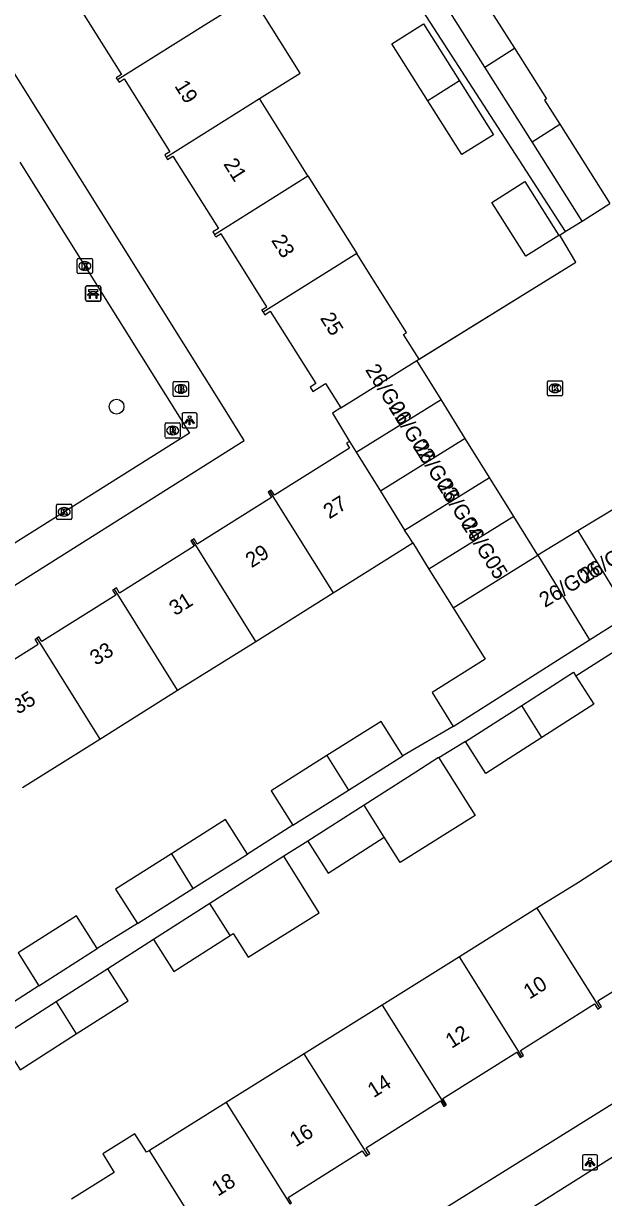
# Model space of a CAD drawing. Extents: x 160077 to 160945, y 386481 to 387498.
# Drawn here: x 160361.9 to 160400.2, y 386979.2 to 387056.8 of the extents above; entities that cross this region are included whole.
import ezdxf

# ---------------------------------------------------------------- set-up
doc = ezdxf.new("R2010")
doc.units = 0
for name, color, linetype in [('IMGEO_Bank', 7, 'Continuous'), ('IMGEO_Boom', 7, 'Continuous'), ('IMGEO_Brandkraan', 7, 'Continuous'), ('IMGEO_Kolk', 7, 'Continuous'), ('IMGEO_Lichtpunt', 7, 'Continuous'), ('IMGEO_Muur', 7, 'Continuous'), ('IMGEO_Pand', 7, 'Continuous'), ('IMGEO_Pand_nummerreeks', 7, 'Continuous'), ('IMGEO_Rijbaan_lokaal_open', 7, 'Continuous'), ('IMGEO_Rioolput', 7, 'Continuous'), ('IMGEO_Voetpad_open', 7, 'Continuous')]:
    doc.layers.add(name, color=color, linetype=linetype)

msp = doc.modelspace()

# ---------------------------------------------------------------- linework, layer by layer
at = {"layer": 'IMGEO_Bank'}
for p, q in [((160365.998, 387038.491), (160365.998, 387039.332)), ((160365.998, 387039.332), (160365.998, 387038.491)), ((160366.073, 387039.416), (160366.914, 387039.416)), ((160366.914, 387039.416), (160366.073, 387039.416)), ((160366.695, 387038.814), (160366.302, 387038.814)), ((160366.307, 387038.922), (160366.307, 387039.028)), ((160366.351, 387039.028), (160366.351, 387038.922)), ((160366.639, 387039.034), (160366.357, 387039.034)), ((160366.357, 387038.916), (160366.639, 387038.916)), ((160366.645, 387038.922), (160366.645, 387039.028)), ((160366.689, 387039.028), (160366.689, 387038.922)), ((160366.998, 387039.341), (160366.998, 387038.5)), ((160366.998, 387038.5), (160366.998, 387039.341)), ((160366.923, 387038.416), (160366.082, 387038.416)), ((160366.082, 387038.416), (160366.923, 387038.416))]:
    msp.add_line(p, q, dxfattribs=at)
for points in [[(160366.245, 387038.814), (160366.103, 387038.814), (160366.215, 387038.916), (160366.301, 387038.916)], [(160366.301, 387039.034), (160366.215, 387039.034), (160366.215, 387039.195), (160366.778, 387039.195), (160366.778, 387039.034), (160366.695, 387039.034)], [(160366.295, 387038.807), (160366.295, 387038.6), (160366.252, 387038.6), (160366.252, 387038.807)], [(160366.695, 387038.916), (160366.778, 387038.916), (160366.89, 387038.814), (160366.751, 387038.814)], [(160366.745, 387038.807), (160366.745, 387038.6), (160366.701, 387038.6), (160366.701, 387038.807)]]:
    msp.add_lwpolyline(points, dxfattribs=at)
for centre, radius, start, end in [((160366.076, 387039.338), 0.0779, 92.4484, 184.28452), ((160366.076, 387039.338), 0.0779, 92.4484, 184.28452), ((160366.245, 387038.807), 0.00671, 2.89567, 87.10433), ((160366.302, 387038.807), 0.00671, 92.89567, 177.10433), ((160366.3, 387039.027), 0.00671, 2.89567, 87.10433), ((160366.3, 387038.923), 0.00671, 272.89567, 357.10433), ((160366.357, 387039.027), 0.00671, 92.89567, 177.10433), ((160366.357, 387038.923), 0.00671, 182.89567, 267.10433), ((160366.639, 387039.027), 0.00671, 2.89567, 87.10433), ((160366.639, 387038.923), 0.00671, 272.89567, 357.10433), ((160366.696, 387039.027), 0.00671, 92.89567, 177.10433), ((160366.696, 387038.923), 0.00671, 182.89567, 267.10433), ((160366.694, 387038.807), 0.00671, 2.89567, 87.10433), ((160366.751, 387038.807), 0.00671, 92.89567, 177.10433), ((160366.92, 387039.338), 0.0779, 2.4484, 94.28452), ((160366.92, 387039.338), 0.0779, 2.4484, 94.28452), ((160366.076, 387038.494), 0.0779, 182.4484, 274.28452), ((160366.076, 387038.494), 0.0779, 182.4484, 274.28452), ((160366.92, 387038.494), 0.0779, 272.4484, 4.28452), ((160366.92, 387038.494), 0.0779, 272.4484, 4.28452)]:
    msp.add_arc(centre, radius, start, end, dxfattribs=at)
at = {"layer": 'IMGEO_Boom'}
msp.add_circle((160368.039, 387031.441), 0.489, dxfattribs=at)
at = {"layer": 'IMGEO_Brandkraan'}
for p, q in [((160371.793, 387032.186), (160371.793, 387033.038)), ((160371.868, 387033.112), (160372.72, 387033.112)), ((160372.281, 387032.892), (160372.306, 387032.892)), ((160372.794, 387033.038), (160372.794, 387032.186)), ((160372.72, 387032.112), (160371.868, 387032.112)), ((160372.304, 387032.332), (160372.279, 387032.332))]:
    msp.add_line(p, q, dxfattribs=at)
for points in [[(160371.793, 387032.186), (160371.793, 387033.038)], [(160371.868, 387033.112), (160372.72, 387033.112)], [(160372.141, 387032.812), (160372.141, 387032.412), (160372.354, 387032.412)], [(160372.372, 387032.812), (160372.141, 387032.812)], [(160372.32, 387032.731), (160372.266, 387032.731), (160372.266, 387032.655)], [(160372.266, 387032.655), (160372.319, 387032.655)], [(160372.328, 387032.579), (160372.266, 387032.579), (160372.266, 387032.498)], [(160372.794, 387033.038), (160372.794, 387032.186)], [(160372.72, 387032.112), (160371.868, 387032.112)], [(160372.266, 387032.498), (160372.328, 387032.498)]]:
    msp.add_lwpolyline(points, dxfattribs=at)
for centre, radius, start, end in [((160371.87, 387033.036), 0.0765, 91.55205, 178.44795), ((160371.87, 387033.036), 0.0765, 91.55205, 178.44795), ((160372.321, 387032.693), 0.0379, 267.82845, 90.93552), ((160372.329, 387032.538), 0.0404, 269.87594, 90.50774), ((160372.376, 387032.667), 0.145, 59.4692, 91.53667), ((160372.401, 387032.714), 0.0922, 285.51372, 58.15012), ((160372.406, 387032.522), 0.105, 301.31148, 78.98903), ((160372.718, 387033.036), 0.0765, 1.55205, 88.44795), ((160372.718, 387033.036), 0.0765, 1.55205, 88.44795), ((160371.87, 387032.188), 0.0765, 181.55205, 268.44795), ((160371.87, 387032.188), 0.0765, 181.55205, 268.44795), ((160372.36, 387032.663), 0.251, 268.66757, 293.53466), ((160372.718, 387032.188), 0.0765, 271.55205, 358.44795), ((160372.718, 387032.188), 0.0765, 271.55205, 358.44795)]:
    msp.add_arc(centre, radius, start, end, dxfattribs=at)
for centre, major_axis, ratio, start_param, end_param in [((160372.28, 387032.612), (-0.387, 0.002), 0.722429, 4.712389, 7.853982), ((160372.305, 387032.612), (-0.39, 0.002), 0.717154, 1.570796, 4.712389)]:
    msp.add_ellipse(centre, major_axis=major_axis, ratio=ratio, start_param=start_param, end_param=end_param, dxfattribs=at)
at = {"layer": 'IMGEO_Kolk'}
for p, q in [((160365.446, 387040.309), (160365.446, 387041.161)), ((160365.521, 387041.235), (160366.373, 387041.235)), ((160366.447, 387041.161), (160366.447, 387040.309)), ((160365.957, 387040.455), (160365.932, 387040.455)), ((160365.934, 387041.015), (160365.959, 387041.015)), ((160366.373, 387040.235), (160365.521, 387040.235)), ((160396.536, 387032.228), (160396.536, 387033.08)), ((160396.611, 387033.154), (160397.463, 387033.154)), ((160397.024, 387032.934), (160397.049, 387032.934)), ((160397.537, 387033.08), (160397.537, 387032.228)), ((160397.463, 387032.154), (160396.611, 387032.154)), ((160397.047, 387032.374), (160397.022, 387032.374)), ((160364.075, 387024.062), (160364.075, 387024.914)), ((160364.15, 387024.988), (160365.002, 387024.988)), ((160365.076, 387024.914), (160365.076, 387024.062)), ((160364.586, 387024.208), (160364.561, 387024.208)), ((160364.563, 387024.768), (160364.588, 387024.768)), ((160365.002, 387023.988), (160364.15, 387023.988))]:
    msp.add_line(p, q, dxfattribs=at)
for points in [[(160365.446, 387040.309), (160365.446, 387041.161)], [(160365.521, 387041.235), (160366.373, 387041.235)], [(160366.447, 387041.161), (160366.447, 387040.309)], [(160365.767, 387040.935), (160365.89, 387040.935), (160365.89, 387040.784), (160366.02, 387040.935), (160366.184, 387040.935), (160366.038, 387040.784), (160366.191, 387040.535), (160366.039, 387040.535), (160365.954, 387040.699), (160365.89, 387040.632), (160365.89, 387040.535), (160365.767, 387040.535), (160365.767, 387040.935)], [(160366.373, 387040.235), (160365.521, 387040.235)], [(160396.536, 387032.228), (160396.536, 387033.08)], [(160396.611, 387033.154), (160397.463, 387033.154)], [(160396.857, 387032.854), (160396.98, 387032.854), (160396.98, 387032.703), (160397.11, 387032.854), (160397.274, 387032.854), (160397.128, 387032.703), (160397.281, 387032.454), (160397.129, 387032.454), (160397.044, 387032.618), (160396.98, 387032.551), (160396.98, 387032.454), (160396.857, 387032.454), (160396.857, 387032.854)], [(160397.537, 387033.08), (160397.537, 387032.228)], [(160397.463, 387032.154), (160396.611, 387032.154)], [(160364.075, 387024.062), (160364.075, 387024.914)], [(160364.15, 387024.988), (160365.002, 387024.988)], [(160365.076, 387024.914), (160365.076, 387024.062)], [(160364.396, 387024.688), (160364.519, 387024.688), (160364.519, 387024.537), (160364.649, 387024.688), (160364.813, 387024.688), (160364.667, 387024.537), (160364.82, 387024.288), (160364.668, 387024.288), (160364.583, 387024.452), (160364.519, 387024.385), (160364.519, 387024.288), (160364.396, 387024.288), (160364.396, 387024.688)], [(160365.002, 387023.988), (160364.15, 387023.988)]]:
    msp.add_lwpolyline(points, dxfattribs=at)
for centre, start, end in [((160365.523, 387041.159), 91.55205, 178.44795), ((160365.523, 387041.159), 91.55205, 178.44795), ((160366.371, 387041.159), 1.55205, 88.44795), ((160366.371, 387041.159), 1.55205, 88.44795), ((160365.523, 387040.311), 181.55205, 268.44795), ((160365.523, 387040.311), 181.55205, 268.44795), ((160366.371, 387040.311), 271.55205, 358.44795), ((160366.371, 387040.311), 271.55205, 358.44795), ((160396.613, 387033.078), 91.55205, 178.44795), ((160396.613, 387033.078), 91.55205, 178.44795), ((160397.461, 387033.078), 1.55205, 88.44795), ((160397.461, 387033.078), 1.55205, 88.44795), ((160396.613, 387032.23), 181.55205, 268.44795), ((160396.613, 387032.23), 181.55205, 268.44795), ((160397.461, 387032.23), 271.55205, 358.44795), ((160397.461, 387032.23), 271.55205, 358.44795), ((160364.152, 387024.912), 91.55205, 178.44795), ((160364.152, 387024.912), 91.55205, 178.44795), ((160365, 387024.912), 1.55205, 88.44795), ((160365, 387024.912), 1.55205, 88.44795), ((160364.152, 387024.064), 181.55205, 268.44795), ((160364.152, 387024.064), 181.55205, 268.44795), ((160365, 387024.064), 271.55205, 358.44795), ((160365, 387024.064), 271.55205, 358.44795)]:
    msp.add_arc(centre, 0.0765, start, end, dxfattribs=at)
for centre, major_axis, ratio, start_param, end_param in [((160365.933, 387040.735), (-0.387, 0.002), 0.722429, 4.712389, 7.853982), ((160365.958, 387040.735), (-0.39, 0.002), 0.717154, 1.570796, 4.712389), ((160397.023, 387032.654), (-0.387, 0.002), 0.722429, 4.712389, 7.853982), ((160397.048, 387032.654), (-0.39, 0.002), 0.717154, 1.570796, 4.712389), ((160364.562, 387024.488), (-0.387, 0.002), 0.722429, 4.712389, 7.853982), ((160364.587, 387024.488), (-0.39, 0.002), 0.717154, 1.570796, 4.712389)]:
    msp.add_ellipse(centre, major_axis=major_axis, ratio=ratio, start_param=start_param, end_param=end_param, dxfattribs=at)
at = {"layer": 'IMGEO_Lichtpunt'}
for p, q in [((160373.271, 387031.038), (160372.463, 387031.038)), ((160373.271, 387031.038), (160372.463, 387031.038)), ((160372.369, 387030.943), (160372.369, 387030.136)), ((160372.369, 387030.943), (160372.369, 387030.136)), ((160373.365, 387030.136), (160373.365, 387030.943)), ((160373.365, 387030.136), (160373.365, 387030.943)), ((160372.463, 387030.042), (160373.271, 387030.042)), ((160372.463, 387030.042), (160373.271, 387030.042)), ((160398.845, 386981.897), (160398.845, 386981.09)), ((160398.845, 386981.897), (160398.845, 386981.09)), ((160399.747, 386981.992), (160398.939, 386981.992)), ((160399.747, 386981.992), (160398.939, 386981.992)), ((160399.841, 386981.09), (160399.841, 386981.897)), ((160399.841, 386981.09), (160399.841, 386981.897)), ((160398.939, 386980.996), (160399.747, 386980.996)), ((160398.939, 386980.996), (160399.747, 386980.996))]:
    msp.add_line(p, q, dxfattribs=at)
for points in [[(160372.743, 387030.607), (160372.782, 387030.579), (160372.594, 387030.317), (160372.556, 387030.344), (160372.743, 387030.607)], [(160372.845, 387030.559), (160372.892, 387030.559), (160372.892, 387030.237), (160372.845, 387030.237), (160372.845, 387030.559)], [(160372.955, 387030.579), (160372.993, 387030.606), (160373.18, 387030.344), (160373.141, 387030.316), (160372.955, 387030.579)], [(160399.219, 386981.561), (160399.258, 386981.533), (160399.07, 386981.271), (160399.032, 386981.298), (160399.219, 386981.561)], [(160399.321, 386981.513), (160399.368, 386981.513), (160399.368, 386981.191), (160399.321, 386981.191), (160399.321, 386981.513)], [(160399.431, 386981.533), (160399.469, 386981.56), (160399.656, 386981.298), (160399.617, 386981.27), (160399.431, 386981.533)]]:
    msp.add_lwpolyline(points, dxfattribs=at)
for centre in [(160372.868, 387030.741), (160399.344, 386981.695)]:
    msp.add_circle(centre, 0.0994, dxfattribs=at)
for centre, start, end in [((160372.463, 387030.943), 90, 180), ((160372.463, 387030.943), 90, 180), ((160373.271, 387030.943), 0, 90), ((160373.271, 387030.943), 0, 90), ((160372.463, 387030.136), 180, 270), ((160372.463, 387030.136), 180, 270), ((160373.271, 387030.136), 270, 0), ((160373.271, 387030.136), 270, 360), ((160398.939, 386981.897), 90, 180), ((160398.939, 386981.897), 90, 180), ((160399.747, 386981.897), 0, 90), ((160399.747, 386981.897), 0, 90), ((160398.939, 386981.09), 180, 270), ((160398.939, 386981.09), 180, 270), ((160399.747, 386981.09), 270, 0), ((160399.747, 386981.09), 270, 360)]:
    msp.add_arc(centre, 0.0946, start, end, dxfattribs=at)
at = {"layer": 'IMGEO_Muur'}
msp.add_lwpolyline([(160387.904, 387034.489), (160398.411, 387040.992), (160397.348, 387042.778)], dxfattribs=at)
at = {"layer": 'IMGEO_Pand'}
for points in [[(160364.861, 387058.169), (160364.943, 387058.039), (160365.308, 387058.269), (160368.365, 387053.398), (160368.021, 387053.182), (160368.113, 387053.036)], [(160377.499, 387051.805), (160380.183, 387053.489), (160376.977, 387058.598), (160374.293, 387056.914)], [(160389.97, 387057.718), (160391.928, 387058.955), (160394.345, 387055.131)], [(160392.393, 387053.884), (160389.97, 387057.718)], [(160374.293, 387056.914), (160368.113, 387053.036)], [(160388.631, 387051.658), (160386.247, 387055.43), (160388.326, 387056.744), (160390.714, 387052.965)], [(160392.393, 387053.884), (160394.345, 387055.131)], [(160394.345, 387055.131), (160396.46, 387051.784), (160396.339, 387051.707), (160397.342, 387050.12)], [(160395.511, 387048.95), (160392.393, 387053.884)], [(160368.113, 387053.036), (160368.206, 387052.889), (160368.541, 387053.099), (160371.562, 387048.283), (160371.233, 387048.077), (160371.325, 387047.93)], [(160390.714, 387052.965), (160392.959, 387049.413), (160390.879, 387048.099), (160388.631, 387051.658)], [(160390.714, 387052.965), (160388.631, 387051.658)], [(160371.325, 387047.93), (160377.499, 387051.805)], [(160380.699, 387046.706), (160377.499, 387051.805)], [(160395.511, 387048.95), (160397.342, 387050.12)], [(160397.342, 387050.12), (160400.664, 387044.863)], [(160398.828, 387043.702), (160395.511, 387048.95)], [(160371.325, 387047.93), (160371.416, 387047.784), (160371.768, 387048.005), (160374.771, 387043.22), (160374.403, 387042.99), (160374.509, 387042.821)], [(160374.509, 387042.821), (160380.699, 387046.706)], [(160380.699, 387046.706), (160383.93, 387041.558)], [(160395.031, 387046.321), (160397.282, 387042.756), (160395.1, 387041.378), (160392.85, 387044.944), (160395.031, 387046.321)], [(160398.828, 387043.702), (160400.664, 387044.863)], [(160377.742, 387037.675), (160377.644, 387037.831), (160377.985, 387038.045), (160374.958, 387042.87), (160374.614, 387042.654), (160374.509, 387042.821)], [(160383.93, 387041.558), (160377.742, 387037.675)], [(160388.049, 387034.579), (160387.021, 387036.218), (160387.208, 387036.335), (160384.664, 387040.388), (160383.93, 387041.558)], [(160377.742, 387037.675), (160377.839, 387037.52), (160378.206, 387037.75), (160381.207, 387032.967), (160380.839, 387032.736), (160381.018, 387032.451), (160381.857, 387032.978), (160382.864, 387031.358)], [(160382.864, 387031.358), (160387.904, 387034.489)], [(160387.904, 387034.489), (160388.049, 387034.579)], [(160389.503, 387031.914), (160387.904, 387034.489)], [(160383.884, 387028.424), (160389.503, 387031.914)], [(160391.102, 387029.34), (160389.503, 387031.914)], [(160382.864, 387031.358), (160382.315, 387031.017), (160383.437, 387029.146)], [(160383.437, 387029.146), (160383.238, 387029.022), (160383.445, 387028.691), (160378.483, 387025.583), (160378.267, 387025.929), (160378.163, 387025.864)], [(160383.437, 387029.146), (160383.884, 387028.424)], [(160391.102, 387029.34), (160385.488, 387025.852)], [(160392.702, 387026.765), (160391.102, 387029.34)], [(160383.884, 387028.424), (160385.488, 387025.852)], [(160387.091, 387023.28), (160392.702, 387026.765)], [(160394.301, 387024.191), (160392.702, 387026.765)], [(160378.163, 387025.864), (160378.06, 387025.799), (160378.29, 387025.43), (160373.382, 387022.356), (160373.164, 387022.705), (160373.06, 387022.64)], [(160378.163, 387025.864), (160382.357, 387019.132)], [(160385.488, 387025.852), (160387.091, 387023.28)], [(160401.198, 387024.852), (160398.549, 387023.234)], [(160394.301, 387024.191), (160388.696, 387020.709)], [(160395.9, 387021.616), (160394.301, 387024.191)], [(160387.622, 387022.429), (160387.359, 387022.851), (160387.091, 387023.28)], [(160373.06, 387022.64), (160372.957, 387022.576), (160373.183, 387022.215), (160368.244, 387019.122), (160368.029, 387019.465), (160367.905, 387019.388)], [(160377.241, 387015.928), (160373.06, 387022.64)], [(160398.549, 387023.234), (160395.9, 387021.616)], [(160398.549, 387023.234), (160401.941, 387017.68)], [(160382.357, 387019.132), (160387.622, 387022.429)], [(160387.622, 387022.429), (160388.696, 387020.709)], [(160390.302, 387018.139), (160395.9, 387021.616)], [(160395.9, 387021.616), (160399.318, 387016.02)], [(160388.696, 387020.709), (160390.302, 387018.139)], [(160367.905, 387019.388), (160367.779, 387019.309), (160367.987, 387018.976), (160363.102, 387015.917), (160362.91, 387016.224), (160362.78, 387016.143)], [(160372.076, 387012.693), (160367.905, 387019.388)], [(160377.241, 387015.928), (160382.357, 387019.132)], [(160390.302, 387018.139), (160392.424, 387014.742), (160388.9, 387012.554), (160390.294, 387010.311)], [(160399.318, 387016.02), (160401.941, 387017.68)], [(160357.68, 387012.938), (160357.771, 387012.995), (160357.965, 387012.684), (160362.85, 387015.744), (160362.65, 387016.062), (160362.78, 387016.143)], [(160362.78, 387016.143), (160366.936, 387009.473)], [(160372.076, 387012.693), (160377.241, 387015.928)], [(160390.294, 387010.311), (160399.318, 387016.02)], [(160394.834, 387011.695), (160398.247, 387013.881), (160398.413, 387013.621)], [(160398.413, 387013.621), (160399.599, 387011.769), (160396.168, 387009.571)], [(160366.936, 387009.473), (160372.076, 387012.693)], [(160391.106, 387009.306), (160394.834, 387011.695)], [(160396.168, 387009.571), (160394.834, 387011.695)], [(160386.97, 387008.364), (160385.533, 387010.641), (160381.945, 387008.377)], [(160361.83, 387006.275), (160366.936, 387009.473)], [(160396.168, 387009.571), (160392.458, 387007.195), (160391.106, 387009.306)], [(160381.945, 387008.377), (160378.261, 387006.053), (160379.698, 387003.776)], [(160381.945, 387008.377), (160383.368, 387006.091)], [(160383.368, 387006.091), (160386.97, 387008.364)], [(160389.343, 387008.223), (160389.325, 387008.252), (160387.826, 387007.291), (160384.413, 387005.104)], [(160389.343, 387008.223), (160391.743, 387004.407), (160386.802, 387001.302), (160385.747, 387002.981)], [(160379.698, 387003.776), (160383.368, 387006.091)], [(160384.413, 387005.104), (160380.685, 387002.716)], [(160385.747, 387002.981), (160384.413, 387005.104)], [(160376.69, 387001.867), (160375.253, 387004.144), (160371.666, 387001.881)], [(160380.685, 387002.716), (160382.037, 387000.605), (160385.747, 387002.981)], [(160371.666, 387001.881), (160367.981, 386999.556), (160369.418, 386997.279)], [(160371.666, 387001.881), (160373.091, 386999.596)], [(160373.091, 386999.596), (160376.69, 387001.867)], [(160379.097, 387001.729), (160377.628, 387000.788), (160374.214, 386998.601)], [(160375.548, 386996.477), (160375.762, 386996.614), (160376.747, 386995.047), (160381.44, 386997.995), (160379.097, 387001.729)], [(160401.15, 387001.638), (160398.588, 387000), (160395.84, 386998.284)], [(160369.418, 386997.279), (160373.091, 386999.596)], [(160374.214, 386998.601), (160370.487, 386996.213)], [(160375.548, 386996.477), (160374.214, 386998.601)], [(160366.769, 386995.617), (160365.39, 386997.785), (160361.538, 386995.334)], [(160395.84, 386998.284), (160390.709, 386995.08)], [(160395.84, 386998.284), (160399.977, 386991.696)], [(160370.487, 386996.213), (160371.839, 386994.102), (160375.548, 386996.477)], [(160361.538, 386995.334), (160362.897, 386993.153)], [(160362.897, 386993.153), (160366.769, 386995.617)], [(160390.709, 386995.08), (160385.602, 386991.891)], [(160394.846, 386988.493), (160390.709, 386995.08)], [(160399.977, 386991.696), (160400.098, 386991.772), (160399.855, 386992.158), (160404.893, 386995.287), (160405.092, 386994.972), (160405.267, 386995.083)], [(160367.454, 386994.291), (160364.038, 386992.103)], [(160365.372, 386989.98), (160368.806, 386992.179), (160367.454, 386994.291)], [(160362.897, 386993.153), (160359.151, 386990.769), (160359.115, 386990.826)], [(160364.038, 386992.103), (160360.313, 386989.716)], [(160364.038, 386992.103), (160365.372, 386989.98)], [(160385.602, 386991.891), (160380.45, 386988.673)], [(160385.602, 386991.891), (160389.776, 386985.245)], [(160394.846, 386988.493), (160394.957, 386988.563), (160394.748, 386988.896), (160399.636, 386991.97), (160399.856, 386991.62), (160399.977, 386991.696)], [(160360.313, 386989.716), (160361.665, 386987.605), (160365.372, 386989.98)], [(160380.45, 386988.673), (160375.291, 386985.452)], [(160384.648, 386981.99), (160380.45, 386988.673)], [(160389.776, 386985.245), (160389.868, 386985.302), (160389.614, 386985.706), (160394.508, 386988.784), (160394.735, 386988.423), (160394.846, 386988.493)], [(160375.291, 386985.452), (160370.211, 386982.279)], [(160375.291, 386985.452), (160379.505, 386978.742)], [(160384.648, 386981.99), (160384.78, 386982.073), (160384.539, 386982.455), (160389.457, 386985.548), (160389.684, 386985.187), (160389.776, 386985.245)], [(160370.211, 386982.279), (160370.014, 386982.156), (160369.252, 386983.377), (160367.13, 386982.052), (160367.892, 386980.831), (160365.066, 386979.066)], [(160374.458, 386975.52), (160370.211, 386982.279)], [(160379.505, 386978.742), (160379.617, 386978.812), (160379.389, 386979.174), (160384.292, 386982.257), (160384.513, 386981.905), (160384.648, 386981.99)]]:
    msp.add_lwpolyline(points, dxfattribs=at)
at = {"layer": 'IMGEO_Rijbaan_lokaal_open'}
for points in [[(160397.711, 387043.013), (160398.828, 387043.702)], [(160388.049, 387034.579), (160398.411, 387040.992), (160397.348, 387042.778), (160397.711, 387043.013)], [(160447.956, 387011.473), (160446.914, 387010.811), (160443.332, 387008.554), (160429.747, 387000), (160420.855, 386994.441), (160404.019, 386983.85), (160393.843, 386977.421), (160392.767, 386976.747)]]:
    msp.add_lwpolyline(points, dxfattribs=at)
at = {"layer": 'IMGEO_Rioolput'}
for p, q in [((160371.25, 387029.435), (160371.25, 387030.287)), ((160371.325, 387030.361), (160372.177, 387030.361)), ((160372.251, 387030.287), (160372.251, 387029.435)), ((160371.761, 387029.581), (160371.736, 387029.581)), ((160371.738, 387030.141), (160371.763, 387030.141)), ((160372.177, 387029.361), (160371.325, 387029.361))]:
    msp.add_line(p, q, dxfattribs=at)
for points in [[(160371.25, 387029.435), (160371.25, 387030.287)], [(160371.325, 387030.361), (160372.177, 387030.361)], [(160372.251, 387030.287), (160372.251, 387029.435)], [(160371.839, 387030.059), (160371.587, 387030.061), (160371.587, 387029.661)], [(160371.587, 387029.661), (160371.711, 387029.661), (160371.711, 387029.823), (160371.722, 387029.823)], [(160371.765, 387029.98), (160371.711, 387029.98), (160371.711, 387029.899)], [(160371.711, 387029.899), (160371.763, 387029.899)], [(160371.769, 387029.794), (160371.84, 387029.661), (160371.98, 387029.661), (160371.915, 387029.787)], [(160372.177, 387029.361), (160371.325, 387029.361)]]:
    msp.add_lwpolyline(points, dxfattribs=at)
for centre, radius, start, end in [((160371.327, 387030.285), 0.0765, 91.55205, 178.44795), ((160371.327, 387030.285), 0.0765, 91.55205, 178.44795), ((160372.175, 387030.285), 0.0765, 1.55205, 88.44795), ((160372.175, 387030.285), 0.0765, 1.55205, 88.44795), ((160371.721, 387029.77), 0.0533, 26.02933, 88.69889), ((160371.747, 387030.088), 0.19, 274.7715, 282.96867), ((160371.771, 387029.884), 0.0964, 77.00612, 93.18647), ((160371.785, 387029.941), 0.0378, 276.66336, 79.67722), ((160371.838, 387029.949), 0.109, 350.36119, 89.41601), ((160371.836, 387029.949), 0.112, 277.58423, 350.98172), ((160371.82, 387029.734), 0.108, 29.51342, 73.79051), ((160371.327, 387029.437), 0.0765, 181.55205, 268.44795), ((160371.327, 387029.437), 0.0765, 181.55205, 268.44795), ((160372.175, 387029.437), 0.0765, 271.55205, 358.44795), ((160372.175, 387029.437), 0.0765, 271.55205, 358.44795)]:
    msp.add_arc(centre, radius, start, end, dxfattribs=at)
for centre, major_axis, ratio, start_param, end_param in [((160371.737, 387029.861), (-0.387, 0.002), 0.722429, 4.712389, 7.853982), ((160371.762, 387029.861), (-0.39, 0.002), 0.717154, 1.570796, 4.712389)]:
    msp.add_ellipse(centre, major_axis=major_axis, ratio=ratio, start_param=start_param, end_param=end_param, dxfattribs=at)
at = {"layer": 'IMGEO_Voetpad_open'}
for points in [[(160358.002, 387017.565), (160376.49, 387029.194), (160375.214, 387031.231), (160334.323, 387096.522)], [(160373.677, 387080.18), (160397.711, 387043.013)], [(160361.637, 387047.604), (160372.873, 387029.693), (160357.744, 387020.203)], [(160401.308, 387015.474), (160398.413, 387013.621)], [(160390.294, 387010.311), (160386.97, 387008.364)], [(160391.106, 387009.306), (160389.343, 387008.223)], [(160379.698, 387003.776), (160376.69, 387001.867)], [(160380.685, 387002.716), (160379.097, 387001.729)], [(160423.489, 386999.46), (160386.133, 386976.2), (160361.943, 386960.929)], [(160369.418, 386997.279), (160366.769, 386995.617)], [(160370.487, 386996.213), (160367.454, 386994.291)]]:
    msp.add_lwpolyline(points, dxfattribs=at)

# ---------------------------------------------------------------- texts
at = {"layer": 'IMGEO_Pand_nummerreeks'}
for s, rotation, p in [('19', 302.10261, (160371.841, 387052.641)), ('21', 302.10001, (160375.078, 387047.48)), ('23', 302.10001, (160378.243, 387042.434)), ('25', 302.10261, (160381.47, 387037.292)), ('26/G01', 301.86197, (160384.456, 387033.877)), ('26/G02', 301.86304, (160385.995, 387031.4)), ('26/G03', 301.86304, (160387.6, 387028.818)), ('26/G04', 301.86304, (160389.201, 387026.242)), ('27', 32.09932, (160382.111, 387023.982)), ('26/G05', 301.86304, (160390.803, 387023.665)), ('26/G07', 30.98492, (160399.063, 387019.75)), ('29', 32.09932, (160376.966, 387020.755)), ('26/G06', 30.98492, (160396.369, 387018.132)), ('31', 32.09932, (160371.917, 387017.587)), ('33', 32.09932, (160366.676, 387014.3)), ('35', 32.09932, (160361.531, 387011.072)), ('10', 32.30207, (160395.347, 386992.244)), ('12', 32.30207, (160390.191, 386988.984)), ('14', 32.30207, (160385.041, 386985.728)), ('16', 32.30207, (160379.889, 386982.471)), ('18', 32.30207, (160374.74, 386979.215))]:
    msp.add_text(s, height=1, rotation=rotation, dxfattribs=at).set_placement(p)

doc.saveas('drawing.dxf')
